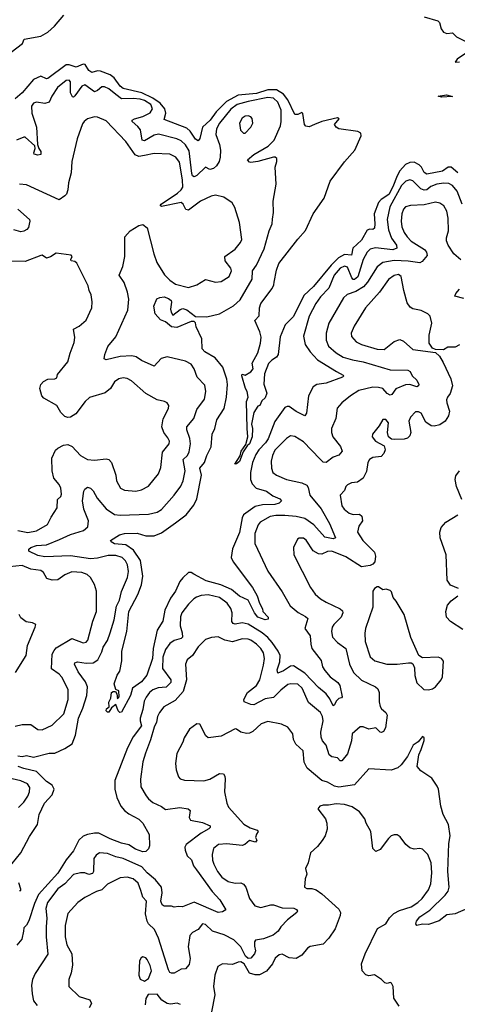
# Model space of a CAD drawing. Extents: x 1468344 to 1613994, y 525695 to 643861.
# Tile 262 of 427: x 1558347 to 1561429, y 596689 to 603623. Entities that reach past the tile are written whole.
import ezdxf

# ---------------------------------------------------------------- set-up
doc = ezdxf.new("R2010")
doc.units = 0

msp = doc.modelspace()

# ---------------------------------------------------------------- linework, layer by layer
at = {"layer": '0CON10XD'}
for points in [[(1558286, 603395), (1558366, 603455), (1558377.5, 603485), (1558495, 603506.7), (1558545.8, 603535), (1558592.7, 603577.3), (1558658.5, 603655)], [(1561195, 603644.2), (1561292.5, 603615), (1561303.9, 603603.9), (1561315, 603557.5), (1561331.2, 603535), (1561355, 603526.9), (1561395, 603530.8), (1561422.9, 603502.9), (1561485, 603471.5)], [(1561500.4, 603395), (1561427.5, 603345), (1561413.3, 603323.3), (1561445.5, 603325.5)], [(1561432.3, 602545), (1561385, 602583.4), (1561365, 602584.7), (1561325, 602556.8), (1561215, 602535.3), (1561196.5, 602546.5), (1561176.9, 602585), (1561160.6, 602600.6), (1561125, 602619), (1561095, 602617.3), (1561065, 602603.6), (1561025, 602559.4), (1561005.5, 602524.5), (1560976, 602445), (1560947.1, 602392.9), (1560892.7, 602357.3), (1560874.7, 602335), (1560843, 602255), (1560849.3, 602185), (1560845.9, 602154.1), (1560835, 602145.5), (1560812.7, 602147.3), (1560795, 602140), (1560755, 602069.6), (1560694.4, 602015), (1560685, 601965.5), (1560635, 601969), (1560593.3, 601946.7), (1560540.2, 601895), (1560415.9, 601745), (1560349.1, 601680.9), (1560275, 601532.2), (1560216, 601474), (1560180.5, 601389.5), (1560168, 601265), (1560155, 601246.2), (1560122.5, 601225), (1560099.3, 601200.7), (1560070.7, 601129.3), (1560067, 601057), (1560086.4, 600993.6), (1560075, 600960), (1560051.7, 600938.3), (1560037.5, 600905), (1560025, 600902.5), (1559995, 600856.7), (1559980, 600775), (1559985.6, 600745), (1559984.5, 600685), (1559965.5, 600635), (1559948.9, 600621.1), (1559921.1, 600578.9), (1559895, 600512), (1559875, 600494.2), (1559863.3, 600493.3), (1559899.1, 600550.9), (1559906, 600585), (1559938.5, 600631.5), (1559954.5, 600685), (1559948.2, 600745), (1559945.5, 600934.5), (1559956.2, 600965), (1559950, 601005), (1559937.5, 601025), (1559911.4, 601115), (1559915, 601126.2), (1559935, 601120), (1559975, 601142.1), (1559991.8, 601165), (1559983.1, 601205), (1560025, 601277.8), (1560043.2, 601345), (1560048, 601388), (1560039.2, 601425), (1560002.5, 601505), (1560032.5, 601537.5), (1560035.5, 601594.5), (1560045, 601623.3), (1560125, 601729.2), (1560136.7, 601755), (1560138.1, 601775), (1560155, 601860), (1560170.9, 601905), (1560305, 602077.8), (1560360.4, 602139.6), (1560413.7, 602256.3), (1560491.8, 602365), (1560533.5, 602485), (1560635, 602621.5), (1560707.7, 602705), (1560751.4, 602805), (1560750, 602825), (1560727.5, 602835), (1560595, 602854.4), (1560576.2, 602865), (1560564.2, 602885), (1560596.2, 602925), (1560585, 602930.8), (1560475, 602906.1), (1560423.9, 602885), (1560385, 602869), (1560362.2, 602872.2), (1560352.3, 602885), (1560341.5, 602961.5), (1560335, 602968.9), (1560305, 602956.3), (1560285, 602955.9), (1560235, 603057.6), (1560205, 603098.3), (1560155, 603130.2), (1560095, 603130.1), (1560015, 603103.8), (1559885, 603092.6), (1559803.2, 603046.8), (1559730.9, 602975), (1559687.5, 602915), (1559633.9, 602866.1), (1559615, 602786.7), (1559605, 602770.8), (1559585, 602781.5), (1559548, 602838), (1559525, 602860), (1559365, 602920.8), (1559375.7, 602965), (1559369.3, 602995), (1559335.2, 603035.2), (1559285, 603069.4), (1559206.9, 603106.9), (1559075, 603138.4), (1559054.8, 603155), (1559012.5, 603212.5), (1558985, 603235.2), (1558915, 603261.5), (1558895, 603262.5), (1558855, 603250.6), (1558835, 603265.4), (1558807.4, 603307.4), (1558795, 603309.5), (1558745, 603288.6), (1558695, 603305.5), (1558675, 603304.3), (1558545, 603209.5), (1558535, 603206.3), (1558495, 603226.4), (1558445, 603202.8), (1558365, 603108), (1558314.7, 603065.3)], [(1559454.2, 601454.2), (1559415, 601458.9), (1559373.3, 601495), (1559339.7, 601509.7), (1559300.7, 601550.7), (1559292.5, 601605), (1559313.5, 601656.5), (1559333.3, 601666.7), (1559365, 601671.3), (1559395, 601659.7), (1559413.5, 601645), (1559417.1, 601632.9), (1559410, 601585), (1559413, 601563), (1559425, 601542.5), (1559476.9, 601583.1), (1559495, 601588.5), (1559525, 601579.7), (1559585, 601533.3), (1559665, 601529.4), (1559755, 601550.9), (1559852.8, 601607.2), (1559899.4, 601650.6), (1559983.1, 601795), (1559986.7, 601855), (1560015.3, 601894.8), (1560069.6, 602010.4), (1560104.2, 602135), (1560125.6, 602184.4), (1560127.3, 602217.3), (1560133.8, 602265), (1560132.9, 602345), (1560154, 602465), (1560145.7, 602585), (1560158.1, 602625), (1560157.5, 602645), (1560146.7, 602655), (1560135, 602655.4), (1560023.3, 602625), (1559975, 602618), (1559965, 602620), (1559952, 602635), (1559995, 602672.7), (1560097, 602733), (1560138.9, 602775), (1560183.1, 602875), (1560189.2, 602905), (1560188.9, 602985), (1560165, 603043.1), (1560135, 603069.5), (1560095, 603075.9), (1559955, 603047.4), (1559878.2, 603025), (1559835, 602992.3), (1559755.1, 602894.9), (1559732.2, 602855), (1559728.2, 602815), (1559754.2, 602745), (1559760.5, 602705), (1559760, 602655), (1559751.8, 602625), (1559733.9, 602595), (1559713.1, 602575), (1559685, 602567.8), (1559655, 602584.4), (1559595.3, 602525), (1559575, 602515.5), (1559565, 602522.9), (1559559.6, 602539.6), (1559539.9, 602699.9), (1559515, 602742.5), (1559485, 602770.9), (1559454.8, 602784.8), (1559325, 602815.9), (1559295, 602809.4), (1559225, 602768.9), (1559210.4, 602775), (1559196.7, 602846.7), (1559180.1, 602870.1), (1559139.1, 602905), (1559138.1, 602915), (1559154.8, 602925.2), (1559215, 602942.1), (1559265, 602967.5), (1559282.2, 602995), (1559269.7, 603025), (1559225, 603052.8), (1559195, 603062.8), (1559145, 603067.9), (1559065, 603064.8), (1559025.1, 603095.1), (1558975, 603135.3), (1558945, 603149.6), (1558925, 603149.6), (1558895, 603123.8), (1558875, 603116.1), (1558805, 603165.3), (1558785, 603154.7), (1558735, 603086.9), (1558725, 603077.1), (1558718.6, 603078.6), (1558705, 603107.5), (1558704.5, 603185), (1558695, 603196.5), (1558675, 603194.5), (1558612.3, 603145), (1558573.9, 603085), (1558555, 603042.1), (1558525, 603032.3), (1558465, 603043.3), (1558444.3, 603035), (1558429.2, 603015), (1558433.1, 602965), (1558465.6, 602865), (1558472.9, 602745), (1558481.1, 602715), (1558495, 602693.8), (1558495, 602674.2), (1558475, 602667.8), (1558450, 602675), (1558445.8, 602685), (1558455.8, 602715), (1558454.4, 602735), (1558385, 602794.8), (1558375, 602796.6), (1558324.7, 602775)], [(1561317, 603077), (1561293.3, 603085), (1561353, 603093), (1561395, 603082.5), (1561317, 603077)], [(1558335, 598438.4), (1558365, 598435.2), (1558395, 598440.8), (1558445, 598430.6), (1558555, 598457.7), (1558595, 598458.9), (1558665, 598490), (1558716, 598524), (1558740.4, 598585), (1558760, 598705), (1558792.6, 598775), (1558819.3, 598865), (1558825.3, 598925), (1558811, 598961), (1558759.9, 599029.9), (1558734, 599085), (1558734.5, 599095), (1558755, 599100.6), (1558815, 599091.1), (1558865, 599094.6), (1558896.5, 599115), (1558925, 599172.5), (1558935.4, 599205), (1558965, 599251.4), (1558985.3, 599305), (1559013.5, 599396.5), (1559028.1, 599491.9), (1559049.3, 599535), (1559064.1, 599595.9), (1559106.1, 599695), (1559114, 599736), (1559106.7, 599785), (1559091.5, 599811.5), (1559068.5, 599835), (1559025, 599849.2), (1558969.4, 599850.6), (1558895, 599832), (1558845, 599827.3), (1558705, 599848.1), (1558525, 599840.4), (1558475, 599848.9), (1558411.3, 599881.3), (1558412.2, 599895), (1558425.6, 599905), (1558465, 599920.5), (1558535.7, 599924.3), (1558627.5, 599962.5), (1558705, 599997.5), (1558797.1, 600025), (1558827.4, 600052.6), (1558830.9, 600095), (1558798.4, 600175), (1558788.7, 600235), (1558797.9, 600302.1), (1558805, 600316.7), (1558825, 600331.2), (1558845, 600324.2), (1558864.4, 600305), (1558892.8, 600252.8), (1558955, 600179.2), (1559015, 600139.6), (1559054.6, 600134.6), (1559255, 600140.3), (1559314.1, 600155.9), (1559346.8, 600173.2), (1559435.9, 600274.1), (1559481.5, 600338.5), (1559498.7, 600375), (1559511.8, 600445), (1559498.8, 600525), (1559529.1, 600555), (1559539.8, 600580.2), (1559549.6, 600635), (1559545.5, 600674.5), (1559523.8, 600735), (1559524.5, 600755), (1559572.5, 600815), (1559595, 600878.6), (1559648.3, 600951.7), (1559659.1, 601005), (1559649.8, 601049.8), (1559596.2, 601105), (1559575, 601164.2), (1559555, 601196.5), (1559515, 601217.9), (1559385, 601247.8), (1559343.9, 601236.1), (1559295, 601182.9), (1559205, 601223.5), (1559168, 601248), (1559136.1, 601256.1), (1559055, 601251), (1558955, 601228.5), (1558941.4, 601235), (1558945.5, 601265), (1558968.6, 601321.4), (1559025, 601388.6), (1559108.1, 601578.1), (1559115.4, 601654.6), (1559107.1, 601705), (1559081.7, 601771.7), (1559047.3, 601825), (1559072.9, 601885), (1559087.7, 601955), (1559087.8, 602095), (1559126.2, 602135), (1559185, 602173.6), (1559215, 602181.3), (1559245, 602156.5), (1559290.8, 601975), (1559312.5, 601912.5), (1559365.7, 601825.7), (1559405, 601787.9), (1559445, 601760.9), (1559535, 601737.3), (1559595, 601755.6), (1559655, 601792.5), (1559725, 601775.6), (1559765, 601780), (1559822, 601815), (1559838.1, 601855), (1559835, 601873.3), (1559794, 601924), (1559792.5, 601955), (1559863.8, 602006.2), (1559903.1, 602055), (1559911.1, 602075), (1559895.3, 602195), (1559861.1, 602301.1), (1559843.5, 602333.5), (1559785, 602372.2), (1559725, 602387.3), (1559695, 602380), (1559621.2, 602345), (1559535, 602281.5), (1559516.2, 602286.2), (1559497.8, 602325), (1559484.7, 602334.7), (1559345, 602306.7), (1559336.7, 602315), (1559344.2, 602325), (1559458, 602402), (1559484.3, 602425), (1559495.5, 602444.5), (1559493.9, 602495), (1559471.5, 602618.5), (1559446.5, 602655), (1559405, 602675.4), (1559295, 602680.4), (1559225, 602667.6), (1559185, 602658.8), (1559160.4, 602670.4), (1559094.3, 602765), (1558955, 602911.2), (1558895, 602937.5), (1558875, 602938), (1558825, 602923.8), (1558800, 602905), (1558790.3, 602889.7), (1558750.8, 602785), (1558714.2, 602625), (1558710, 602545), (1558691.5, 602475), (1558687.1, 602425), (1558676.2, 602395), (1558665, 602381.9), (1558625, 602353.8), (1558395, 602460.8), (1558345, 602465.8)], [(1559935, 602823.8), (1559975, 602866.2), (1559989.2, 602895), (1559985, 602927.5), (1559975, 602940), (1559955.9, 602945.9), (1559935, 602942.5), (1559915, 602930), (1559895.8, 602895), (1559902, 602845), (1559922.5, 602825), (1559935, 602823.8)], [(1561463.8, 602323.8), (1561427.6, 602415), (1561395, 602454.6), (1561369.1, 602469.1), (1561335, 602472.7), (1561285, 602464.7), (1561242.1, 602447.9), (1561214.2, 602425.8), (1561195, 602421.8), (1561171.3, 602431.3), (1561115, 602487.2), (1561094.7, 602495.3), (1561066.9, 602485), (1561035, 602456.4), (1560953.5, 602305), (1560934.3, 602215), (1560943.8, 602143.8), (1560966.7, 602085), (1561000, 602035), (1561003.3, 602015), (1560975, 602002.8), (1560853, 602017), (1560815, 602007.9), (1560793.9, 601985), (1560766.3, 601933.7), (1560728.2, 601811.8), (1560705, 601793), (1560695, 601792.9), (1560685.8, 601805), (1560655, 601880), (1560635, 601886.9), (1560605, 601872.1), (1560562.6, 601825), (1560525, 601732.3), (1560465, 601671.5), (1560432.2, 601625), (1560386.7, 601535), (1560345.4, 601395), (1560358.4, 601335), (1560393.3, 601283.3), (1560445, 601228.2), (1560579.2, 601145), (1560625, 601118.8), (1560628.8, 601115), (1560620, 601105), (1560505, 601064.5), (1560440, 601055), (1560415, 601037.5), (1560381.8, 600975), (1560367.7, 600852.3), (1560355, 600833.8), (1560295, 600863.5), (1560245, 600898.8), (1560230.4, 600899.6), (1560215, 600891.4), (1560145, 600793.6), (1560098.1, 600671.9), (1560077.9, 600642.1), (1560031, 600595), (1560009.5, 600560.5), (1559985.9, 600504.1), (1559973.2, 600433.2), (1559973.2, 600385), (1559983.9, 600355), (1560013.1, 600325), (1560085, 600303.2), (1560130.5, 600270.5), (1560178.8, 600248.8), (1560190, 600235), (1560175, 600217.5), (1560145, 600208.6), (1560056.7, 600206.7), (1560005, 600195.9), (1559923.5, 600135), (1559914.3, 600115), (1559895, 600010.8), (1559845.6, 599895.6), (1559836.8, 599836.8), (1559850, 599805), (1559986.5, 599625), (1560020, 599565), (1560035, 599513.8), (1560056.5, 599475), (1560058.6, 599455), (1560096.9, 599415), (1560097.8, 599402.2), (1560075, 599395.6), (1560024.4, 599415), (1560000, 599445), (1559955, 599534.3), (1559895, 599564), (1559839.3, 599609.3), (1559763.9, 599643.9), (1559661.2, 599671.2), (1559572.5, 599717.5), (1559555, 599730.4), (1559535, 599730), (1559495, 599693.3), (1559474.3, 599665.7), (1559445, 599598.1), (1559409.9, 599550.1), (1559370.3, 599465), (1559355, 599388), (1559316.1, 599323.9), (1559285.9, 599195), (1559282.7, 599125), (1559242.8, 599007.2), (1559205, 598960), (1559142.5, 598915), (1559127.5, 598865), (1559065, 598747.5), (1559053, 598743), (1559040, 598755), (1559025, 598800), (1558992.7, 598777.3), (1558975, 598745.5), (1558965, 598745.6), (1558956.5, 598755), (1558959.4, 598770.6), (1558976.2, 598785), (1558973.9, 598816.1), (1558990, 598845), (1558994.7, 598885.3), (1559005, 598892.7), (1559021.7, 598891.7), (1559030.6, 598875), (1559035, 598840), (1559046.4, 598853.6), (1559046.1, 598896.1), (1559025, 598906.2), (1559013.4, 598945), (1559033.3, 599006.7), (1559051.3, 599035), (1559067, 599107), (1559066.1, 599176.1), (1559101.4, 599315), (1559116.5, 599455), (1559177.9, 599575), (1559205, 599642.9), (1559213.5, 599705), (1559198.5, 599815), (1559148, 599888), (1559095.2, 599925.2), (1559015, 599932.9), (1558991.2, 599945), (1558986.2, 599955), (1559050, 599995), (1559085, 600004.7), (1559175, 600008.1), (1559235, 599989.2), (1559295, 599989.1), (1559345, 600010.3), (1559445, 600079.3), (1559520, 600135), (1559574.1, 600205), (1559595, 600249.2), (1559627.4, 600415), (1559616.1, 600465), (1559649.7, 600505), (1559665.4, 600555), (1559695.4, 600615), (1559702.5, 600705), (1559721.8, 600745), (1559735.6, 600805), (1559786.1, 600885), (1559803.9, 600965), (1559810.3, 601055), (1559805, 601092), (1559777.5, 601175), (1559722.8, 601242.8), (1559650, 601285), (1559633.1, 601305), (1559630.8, 601375), (1559590.5, 601460.5), (1559585, 601487.5), (1559575, 601497.5), (1559555, 601498), (1559454.2, 601454.2)], [(1558335, 602288.8), (1558415, 602216.7), (1558418.8, 602205), (1558413.6, 602183.6), (1558409.5, 602160.5), (1558396.7, 602145), (1558376.6, 602133.4), (1558355, 602130), (1558305, 602142.1)], [(1561455, 601932.5), (1561404.1, 601974.1), (1561365.3, 602035.3), (1561353.9, 602065), (1561353.5, 602086.5), (1561366.7, 602135), (1561364.5, 602225), (1561355.5, 602275), (1561335, 602311.4), (1561305, 602332.1), (1561275, 602338), (1561195, 602318.6), (1561100, 602315), (1561063.9, 602306.1), (1561050.3, 602289.7), (1561039.1, 602255), (1561034.7, 602205), (1561038.8, 602165), (1561054.8, 602124.8), (1561075, 602093.1), (1561103.8, 602063.9), (1561198.5, 602005), (1561213.1, 601985), (1561217, 601963), (1561180.6, 601919.4), (1561165, 601910), (1561083.1, 601923.1), (1560985, 601927.7), (1560905, 601914), (1560865, 601882.5), (1560795.9, 601774.1), (1560768.2, 601741.8), (1560715, 601709.2), (1560653.1, 601686.9), (1560628.6, 601665), (1560523.8, 601485), (1560504.6, 601415), (1560505.5, 601365), (1560522.5, 601325), (1560576.2, 601276.2), (1560625, 601247.6), (1560692, 601228)], [(1558335, 600025.4), (1558405, 600012.7), (1558465, 600023.5), (1558541.7, 600068.3), (1558569.7, 600120.3), (1558610, 600185), (1558612.5, 600245), (1558637.5, 600265), (1558642.3, 600282.3), (1558636.7, 600325), (1558625, 600349.2), (1558588.2, 600395), (1558576, 600446), (1558574.2, 600535.8), (1558599.5, 600590.5), (1558614.6, 600605.4), (1558655, 600625.6), (1558685, 600631.4), (1558717.4, 600617.4), (1558775, 600554.3), (1558825, 600525.6), (1558875, 600520), (1558955, 600529.5), (1558975.4, 600525.4), (1558994.4, 600505), (1559024.4, 600415), (1559029.2, 600375), (1559056.2, 600325), (1559085, 600310), (1559165, 600302.5), (1559205, 600312.5), (1559255, 600337.5), (1559323.5, 600425), (1559340.9, 600469.1), (1559353.2, 600576.8), (1559400.5, 600635), (1559401.5, 600655), (1559389.3, 600679.3), (1559362.7, 600715), (1559347.7, 600755), (1559357.7, 600812.3), (1559394.2, 600885), (1559396.2, 600905), (1559386, 600925), (1559367.5, 600935), (1559315, 600947.1), (1559235, 600990), (1559135, 601078.9), (1559105, 601096.7), (1559075, 601101.1), (1559045, 601094.4), (1559015, 601072.5), (1558985.5, 601025), (1558950, 600995), (1558838.7, 600961.3), (1558808.8, 600935), (1558742.6, 600847.4), (1558705, 600824.3), (1558685, 600822.5), (1558665, 600829.2), (1558637.8, 600857.8), (1558607.5, 600905), (1558516.6, 600956.6), (1558503.5, 600975), (1558488.9, 601025), (1558495, 601053.8), (1558515, 601074.2), (1558545, 601092), (1558595, 601094.3), (1558609.3, 601100.7), (1558612.5, 601125), (1558686.2, 601213.8), (1558703.3, 601275), (1558730.7, 601349.3), (1558734.2, 601385), (1558727, 601443), (1558766.2, 601465), (1558815, 601506.7), (1558855.8, 601594.2), (1558856.7, 601635), (1558850, 601685), (1558836.2, 601715), (1558829.5, 601749.5), (1558748.8, 601908.8), (1558735, 601920), (1558710, 601925), (1558706.7, 601935), (1558716.7, 601955), (1558710, 601965), (1558605, 601978.8), (1558565, 601952.9), (1558535, 601944.4), (1558505, 601964.2), (1558495, 601963.1), (1558385, 601921.1), (1558285, 601921.9)], [(1561445, 601332.5), (1561413, 601317), (1561363, 601317), (1561331.7, 601298.3), (1561275, 601300), (1561255, 601310), (1561231.2, 601345), (1561231.4, 601401.4), (1561248.8, 601485), (1561238.1, 601535), (1561221.1, 601551.1), (1561175, 601574.4), (1561115, 601587.1), (1561097.4, 601597.4), (1561075, 601630), (1561051.8, 601715), (1561034.5, 601815), (1561015, 601828.8), (1560985, 601822.7), (1560945, 601793.5), (1560882.1, 601705), (1560782.9, 601595), (1560703.5, 601465), (1560681.9, 601415), (1560685, 601391.2), (1560717.5, 601355), (1560754, 601335), (1560865, 601302.3), (1560915, 601300), (1560985, 601356.9), (1561025, 601371.5), (1561049.8, 601359.8), (1561115, 601301.4), (1561275, 601280), (1561303.3, 601253.3), (1561330, 601210), (1561382.5, 601095), (1561394.3, 601044.3), (1561379.6, 600990.4), (1561359.4, 600965), (1561353.6, 600945), (1561354.6, 600924.6), (1561374.5, 600865), (1561366.6, 600833.4), (1561344.4, 600795), (1561305, 600770), (1561265, 600760), (1561245, 600761.9), (1561207.8, 600787.8), (1561175, 600851.4), (1561155, 600861.9), (1561135, 600860.6), (1561100, 600825), (1561088.6, 600795), (1561102.5, 600715), (1561095, 600692.5), (1561077.5, 600675), (1561055, 600668.8), (1560985, 600665.8), (1560965, 600669.2), (1560945.6, 600685.6), (1560937.8, 600715), (1560943.8, 600785), (1560925, 600806.7), (1560905, 600806.7), (1560878.2, 600761.8), (1560830.8, 600705), (1560828.6, 600685), (1560852.5, 600655), (1560913.1, 600623.1), (1560920.8, 600595), (1560912.7, 600567.3), (1560893, 600547), (1560835, 600539.5), (1560810, 600525), (1560798.1, 600505), (1560788.8, 600441.2), (1560765.4, 600394.6), (1560725, 600365.6), (1560685, 600361.9), (1560655, 600346.9), (1560644.4, 600335), (1560635, 600308)], [(1561475, 601659.2), (1561411.5, 601675), (1561417.7, 601695), (1561445, 601724.6)], [(1560692, 601228), (1560765, 601214.7), (1560955, 601157.5), (1561080, 601155), (1561098, 601145), (1561112, 601115), (1561143.3, 601085), (1561158, 601055), (1561156.2, 601045), (1561143.3, 601036.7), (1561095, 601054.5), (1561065, 601051.5), (1560996.9, 601023.1), (1560966.8, 600983.2), (1560955, 600979.4), (1560935, 600991.5), (1560905, 601025.4), (1560873.7, 601033.7), (1560834.7, 601034.7), (1560735, 601012.6), (1560677.3, 600975), (1560616.9, 600925), (1560583.6, 600886.4), (1560574.2, 600815), (1560542.9, 600745), (1560541.9, 600715), (1560551.9, 600685), (1560606.7, 600616.7), (1560617.5, 600585), (1560593.6, 600556.4), (1560555, 600541.1), (1560505, 600504.4), (1560485, 600507.8), (1560460.5, 600530.5), (1560345, 600650.9), (1560285, 600688.8), (1560255, 600692.2), (1560226.9, 600673.1), (1560145, 600591.4), (1560127.3, 600555), (1560117.8, 600515), (1560119.4, 600465), (1560129.4, 600435), (1560154.7, 600414.7), (1560225, 600386), (1560335, 600361.4), (1560369.2, 600345), (1560378.9, 600328.9), (1560391.5, 600275), (1560469.4, 600179.4), (1560529.1, 600075), (1560571.4, 599975), (1560555, 599967.3), (1560495, 599977.7), (1560418.6, 600065), (1560355, 600111), (1560295, 600124.3), (1560215, 600131.1), (1560151.6, 600131.6), (1560111.2, 600125), (1560040, 600085), (1560025.4, 600065), (1560002.7, 600005), (1560003.9, 599933.9), (1560095, 599740), (1560195.6, 599595), (1560251.9, 599495), (1560308.1, 599448.1), (1560360.2, 599420.2), (1560375.5, 599405.5), (1560354.4, 599335), (1560393.1, 599285), (1560396.7, 599225), (1560404.5, 599195), (1560470.2, 599110.2), (1560480, 599065), (1560495, 599040.4), (1560532.7, 598995), (1560588.1, 598955), (1560601.1, 598935), (1560618.8, 598855), (1560613.6, 598846.4), (1560595, 598842.5), (1560575.4, 598824.6), (1560565, 598797.5), (1560555, 598791.2), (1560531.5, 598841.5), (1560505.6, 598875.6), (1560451.2, 598921.2), (1560355, 599020.8), (1560275, 599072.1), (1560255, 599071.2), (1560205, 599036.6), (1560165, 599020.8), (1560161.1, 599045), (1560180.1, 599099.9), (1560180.4, 599145), (1560167.4, 599175), (1560125.9, 599235.9), (1560095, 599271.6), (1560054.7, 599305), (1559955, 599366.2), (1559915, 599375.9), (1559865, 599366.4), (1559850.4, 599370.4), (1559841.8, 599385), (1559844, 599445), (1559835, 599477.1), (1559808.2, 599515), (1559755, 599552.8), (1559675, 599572.1), (1559625, 599568.9), (1559593.1, 599556.9), (1559572.9, 599545), (1559535, 599506.7), (1559487.9, 599445), (1559478.5, 599418.5), (1559477.6, 599355), (1559491.8, 599305), (1559493.5, 599275), (1559484.7, 599265.3), (1559435, 599250), (1559405, 599230), (1559375, 599188.9), (1559355, 599133.3), (1559353.2, 599053.2), (1559410.4, 598975), (1559411.2, 598955), (1559378.1, 598921.9), (1559323.1, 598916.9), (1559285, 598904.1), (1559261.3, 598885), (1559237.4, 598852.6), (1559224.3, 598825), (1559214.7, 598764.7), (1559195.3, 598705), (1559194.7, 598685), (1559205, 598650.8), (1559146.6, 598573.4), (1559106.1, 598495), (1559016.2, 598265), (1559016.7, 598205), (1559031.1, 598145), (1559059.6, 598085), (1559085, 598053.8), (1559115, 598030), (1559185, 597992.5), (1559214.4, 597965), (1559260, 597885), (1559262.1, 597805), (1559255, 597783.1), (1559235, 597764.3), (1559215, 597761.9), (1559162.8, 597782.8), (1559115, 597811.1), (1559065, 597823.1), (1558985, 597854.1), (1558905, 597893.5), (1558875, 597894.7), (1558825, 597885.4), (1558795, 597872.3), (1558763.9, 597845), (1558725, 597769.2), (1558673.9, 597706.1), (1558615, 597611.8), (1558478.7, 597461.3), (1558450.6, 597399.4), (1558411.9, 597278.1), (1558394, 597246), (1558375, 597228.8), (1558373.5, 597203.5), (1558361.3, 597148.7), (1558327.9, 597105)], [(1561461.5, 600245), (1561423.2, 600335), (1561413.9, 600385), (1561418.8, 600411.2), (1561444.8, 600445.2)], [(1560635, 600308), (1560603.1, 600275), (1560615, 600200), (1560633.1, 600175), (1560667.5, 600147.5), (1560695, 600139.4), (1560740.7, 600140.7), (1560757.4, 600127.4), (1560760.8, 600095), (1560734.8, 600055.2), (1560727.1, 600015), (1560763.5, 599955), (1560845, 599873.1), (1560854, 599845), (1560847.5, 599805), (1560835, 599788.9), (1560815, 599778.8), (1560755, 599770), (1560645, 599840.2), (1560545, 599879.3), (1560515, 599877.3), (1560475, 599858.8), (1560450.5, 599860.5), (1560413.3, 599883.3), (1560365, 599958), (1560345, 599972), (1560315, 599971.2), (1560303.8, 599965), (1560274.3, 599905.7), (1560277.5, 599855), (1560395.5, 599625), (1560428.1, 599578.1), (1560465.3, 599545.3), (1560505, 599520.4), (1560604, 599475), (1560619.3, 599459.3), (1560622.9, 599445), (1560611.1, 599415), (1560558.9, 599365), (1560548.2, 599345), (1560542.1, 599315), (1560551.2, 599275), (1560585, 599236.7), (1560643.3, 599195), (1560670.9, 599085), (1560698.9, 599025), (1560755, 598972.2), (1560854, 598925), (1560869.8, 598909.8), (1560879.2, 598885), (1560878.8, 598818.8), (1560885, 598787.5), (1560895, 598768.8), (1560924.5, 598744.5), (1560935.5, 598725.5), (1560923.3, 598635), (1560909.3, 598610.7), (1560895, 598603.8), (1560886.5, 598606.5), (1560855, 598637.2), (1560805, 598626.4), (1560765, 598643.6), (1560745, 598643.5), (1560688.7, 598595), (1560684.7, 598545), (1560675.2, 598514.8), (1560656.8, 598453.2), (1560615, 598404.3), (1560605, 598404), (1560585, 598426), (1560545, 598431.4), (1560525.8, 598445), (1560504.3, 598515), (1560479.2, 598545), (1560471.1, 598571.1), (1560467.9, 598605), (1560484.5, 598685), (1560479.1, 598715), (1560464.4, 598745), (1560380, 598815), (1560335.4, 598915), (1560305, 598943.8), (1560256.8, 598946.8), (1560235, 598940.3), (1560185, 598901.8), (1560135, 598850.6), (1560075, 598840.2), (1559995, 598799.2), (1559975, 598800), (1559928.6, 598818.6), (1559925.7, 598835), (1559951.2, 598885), (1560015, 598933.2), (1560038.1, 598975), (1560065, 599076.7), (1560071.2, 599125), (1560064.5, 599165), (1560044.2, 599194.2), (1560015, 599224.5), (1559975, 599252.9), (1559955, 599260), (1559915, 599262.5), (1559845, 599241.1), (1559792.4, 599252.4), (1559745, 599277.1), (1559696.8, 599273.2), (1559655, 599258.8), (1559605, 599206), (1559565, 599146), (1559525.8, 599115), (1559515.7, 599085), (1559521.3, 598975), (1559499, 598891), (1559441.8, 598828.2), (1559362.5, 598785), (1559332.5, 598745), (1559316.5, 598715), (1559311.5, 598675), (1559295, 598642), (1559268.8, 598551.2), (1559232.2, 598457.8), (1559215, 598397.5), (1559197.5, 598275), (1559201.2, 598221.2), (1559237.8, 598157.8), (1559254.2, 598135), (1559285, 598109.4), (1559345, 598082.5), (1559375, 598060.9), (1559475, 598076), (1559533.3, 598065), (1559546.7, 598055), (1559539.5, 598005), (1559550.8, 597985), (1559635, 597970.5), (1559688.8, 597945), (1559688.8, 597935), (1559680, 597925), (1559625, 597894.7), (1559519.4, 597815), (1559510.9, 597795), (1559511.8, 597775), (1559526.7, 597735), (1559556.6, 597706.6), (1559572.2, 597665), (1559591.3, 597635), (1559702.5, 597482.5), (1559756.7, 597425), (1559798.8, 597355), (1559775, 597341.2), (1559743.8, 597336.2), (1559575, 597408.1), (1559494, 597376), (1559465, 597378.8), (1559435, 597372.5), (1559415, 597380), (1559365, 597380.8), (1559350.2, 597390.2), (1559341.2, 597415), (1559349.7, 597475), (1559344.7, 597515), (1559303.4, 597565), (1559245, 597614.6), (1559206.7, 597656.7), (1559075, 597714.8), (1559025, 597726.7), (1558965, 597752.3), (1558910, 597755), (1558885, 597738.6), (1558869.6, 597715), (1558866.6, 597625), (1558859.7, 597610.2), (1558835, 597603.4), (1558805, 597614.7), (1558774.2, 597615.8), (1558726.2, 597603.8), (1558665, 597537.2), (1558615, 597503.4), (1558542.9, 597405), (1558531, 597365), (1558538.6, 597295), (1558532.3, 597235), (1558533.9, 597163.9), (1558545, 597042.9), (1558455, 596906.7), (1558438.3, 596865), (1558431, 596825), (1558433.9, 596763.9), (1558445, 596712.5), (1558470.5, 596680.5)], [(1561438.3, 599618.3), (1561381.2, 599641.2), (1561358.6, 599675), (1561351.1, 599855), (1561308.5, 599975), (1561306.5, 600015), (1561315, 600046.2), (1561347.1, 600085), (1561433.1, 600135)], [(1558315, 598648.5), (1558365, 598659.6), (1558425, 598660), (1558474.6, 598624.6), (1558505, 598621.1), (1558575, 598654.5), (1558657.5, 598735), (1558688.4, 598835), (1558687.9, 598905), (1558644, 598994), (1558624.2, 599015), (1558571.3, 599051.3), (1558575.9, 599154.1), (1558588.8, 599181.2), (1558605, 599198.5), (1558714.7, 599265.3), (1558795, 599234.6), (1558815, 599239.4), (1558826.7, 599253.3), (1558862.5, 599387.5), (1558887.8, 599455), (1558888.7, 599598.7), (1558875, 599646.2), (1558845.4, 599695.4), (1558822, 599715), (1558785, 599730.8), (1558715, 599734.6), (1558665, 599713.4), (1558615, 599678), (1558575, 599675.9), (1558537.9, 599687.9), (1558515, 599730), (1558496, 599745), (1558425, 599753.8), (1558365, 599780.4), (1558275, 599770.6)], [(1561225, 598903.3), (1561255, 598911.2), (1561275, 598923.8), (1561316, 598975), (1561324, 598995), (1561332.5, 599105), (1561317.5, 599125), (1561295, 599133.3), (1561185, 599128.8), (1561158.8, 599145), (1561101.5, 599271.5), (1561053.9, 599433.9), (1560998.8, 599528.8), (1560976.2, 599555), (1560966, 599595), (1560955, 599604), (1560927.5, 599612.5), (1560905, 599607.5), (1560875, 599630), (1560865, 599630), (1560845, 599618), (1560835, 599597.5), (1560834.4, 599485.6), (1560781.9, 599335), (1560776.6, 599303.4), (1560780.9, 599245), (1560814.4, 599135), (1560848.8, 599108.8), (1560933.7, 599083.7), (1561005.6, 599084.4), (1561085, 599093.8), (1561105, 599093.3), (1561116.1, 599086.1), (1561128.3, 599058.3), (1561130, 599005), (1561145, 598953.3), (1561192.5, 598905), (1561225, 598903.3)], [(1561468.1, 599328.1), (1561381.2, 599385), (1561353.8, 599415), (1561348, 599455), (1561360.3, 599499.7), (1561385, 599530), (1561432, 599565)], [(1558317.5, 599025), (1558391.5, 599145), (1558400.9, 599215), (1558456.7, 599345), (1558460, 599365), (1558436.1, 599376.1), (1558392.7, 599382.7), (1558355, 599410), (1558344, 599435)], [(1561504.6, 597365.4), (1561414.5, 597325.5), (1561355, 597318.6), (1561302.2, 597277.8), (1561225, 597251.4), (1561185, 597254), (1561145, 597244), (1561136.7, 597255), (1561142.5, 597275), (1561164.5, 597305), (1561235, 597352.9), (1561343.4, 597456.6), (1561364.4, 597485.6), (1561372.8, 597515), (1561361.2, 597625), (1561368.5, 597821.5), (1561378.2, 597875), (1561366.2, 597956.2), (1561328.5, 598025), (1561312.9, 598085), (1561295.5, 598205), (1561286.7, 598225), (1561250.7, 598280.7), (1561172.7, 598332.7), (1561146.2, 598365), (1561157.1, 598445), (1561173.6, 598483.6), (1561196, 598546), (1561196.4, 598566.4), (1561185, 598576.2), (1561152.9, 598537.1), (1561118.8, 598515), (1561078, 598435), (1561032.5, 598375), (1561010, 598355), (1560962.3, 598337.7), (1560805, 598347.5), (1560704.1, 598235.9), (1560595, 598218.1), (1560565, 598225.3), (1560515, 598252.7), (1560475, 598265.2), (1560371.5, 598351.5), (1560351.6, 598395), (1560342.5, 598475), (1560291.2, 598521.2), (1560276, 598555), (1560270, 598595), (1560235, 598642), (1560191.7, 598661.7), (1560095, 598681.8), (1560048, 598665), (1559988.7, 598611.3), (1559965, 598598.6), (1559945, 598595.7), (1559905, 598605.8), (1559875, 598627.5), (1559865, 598628.6), (1559765, 598577.5), (1559675, 598566), (1559658.8, 598578.8), (1559615, 598662.5), (1559595, 598663.8), (1559543, 598627), (1559505, 598566.7), (1559495.4, 598534.6), (1559454.3, 598455), (1559444.4, 598385), (1559449.7, 598339.7), (1559465, 598290), (1559477.3, 598277.3), (1559508.3, 598268.3), (1559645, 598262.5), (1559685, 598274.5), (1559755, 598314.5), (1559781.5, 598311.5), (1559791.5, 598295), (1559793.8, 598275), (1559789.1, 598185), (1559805.3, 598105.3), (1559817.4, 598077.4), (1559925, 597956.9), (1559970.9, 597930.9), (1560020, 597915), (1560026.7, 597905), (1560015, 597887.5), (1560007.5, 597865), (1560017.5, 597845), (1560008.8, 597831.2), (1559965, 597842), (1559933.6, 597815), (1559915, 597808.3), (1559805, 597818.3), (1559746.6, 597813.4), (1559713, 597787), (1559702.1, 597745), (1559705.4, 597705), (1559715.3, 597675.3), (1559740.4, 597625), (1559770, 597585), (1559814.2, 597554.2), (1559865, 597543.3), (1559905, 597544.4), (1559924, 597535), (1559938.6, 597515), (1559965.7, 597435), (1560002.8, 597382.8), (1560045, 597370.8), (1560115, 597389.2), (1560135, 597389.2), (1560195, 597369.7), (1560276.7, 597366.7), (1560296.6, 597356.6), (1560304.4, 597345), (1560300, 597335), (1560233.1, 597285), (1560186.9, 597235), (1560167.8, 597205), (1560133, 597177), (1560065, 597150.7), (1560008.7, 597141.3), (1560001.8, 597128.2), (1560001.2, 597098.8), (1560007.5, 597065), (1560000.8, 597045), (1559976, 597014), (1559955, 597012.3), (1559937.7, 597027.7), (1559905, 597093.2), (1559855, 597143.1), (1559787.3, 597177.3), (1559705.2, 597205.2), (1559655, 597250), (1559635, 597255.7), (1559603.1, 597216.9), (1559562.9, 597195), (1559545, 597173.8), (1559533.2, 597095), (1559548.5, 597011.5), (1559541.1, 596968.9), (1559515, 596940), (1559485, 596936.2), (1559435, 596907.7), (1559415, 596907.3), (1559404.1, 596914.1), (1559395, 596932), (1559325.6, 597155.6), (1559295.3, 597215), (1559254.8, 597254.8), (1559244, 597274), (1559234, 597326), (1559239.1, 597415), (1559213.8, 597443.8), (1559200.9, 597490.9), (1559182.4, 597542.4), (1559145, 597571.9), (1559105, 597584.4), (1559055, 597579.2), (1558965, 597535.6), (1558925.4, 597494.6), (1558887.4, 597482.6), (1558805, 597441.1), (1558755.8, 597405), (1558685, 597327.5), (1558667.1, 597245), (1558666.7, 597165), (1558678.1, 597108.1), (1558714.1, 597045), (1558719.7, 596965), (1558710.2, 596909.8), (1558692.9, 596865), (1558692, 596815), (1558764.7, 596744.7), (1558840.3, 596720.3), (1558852.5, 596695), (1558837.1, 596665)], [(1558234, 597605), (1558355, 597755.8), (1558415, 597871.9), (1558473.5, 597955), (1558484.2, 598025), (1558520.6, 598105), (1558576.1, 598163.9), (1558588.7, 598205), (1558575, 598232.1), (1558535, 598258.8), (1558465, 598329), (1558375, 598349.6), (1558336.2, 598365)], [(1558338.9, 598075), (1558376.6, 598113.4), (1558405, 598156), (1558416.5, 598185), (1558419.4, 598215), (1558402.2, 598242.2), (1558355, 598263.8), (1558295, 598276.7)], [(1561018.8, 596675), (1560983, 596733), (1560978, 596815), (1560965, 596837.5), (1560955, 596843.3), (1560935, 596836.7), (1560919.3, 596839.3), (1560895, 596863.3), (1560845.8, 596895.8), (1560805, 596890.6), (1560785, 596897.1), (1560760, 596925), (1560754.3, 596975), (1560779.4, 597045), (1560867.5, 597222.5), (1560926.7, 597255), (1560951.5, 597298.5), (1560981.7, 597328.3), (1561021.3, 597348.7), (1561103.9, 597376.1), (1561150, 597405), (1561182, 597435), (1561225.9, 597495), (1561242.4, 597537.6), (1561248.5, 597615), (1561244.5, 597684.5), (1561220.8, 597745), (1561185, 597780.8), (1561165, 597786), (1561125, 597782), (1561095, 597790), (1561066.7, 597815), (1561027.7, 597867.7), (1561005, 597882.5), (1560985, 597883.3), (1560962.5, 597875), (1560945, 597857.5), (1560885, 597778.8), (1560855, 597766.2), (1560835, 597787.5), (1560820, 597905), (1560788, 597965), (1560778.8, 597995), (1560741.2, 598045), (1560689.1, 598079.1), (1560635.6, 598095.6), (1560575, 598100.8), (1560521.7, 598091.7), (1560485, 598092.5), (1560460, 598085), (1560447.5, 598065), (1560500, 597995), (1560510, 597965), (1560513, 597923), (1560498, 597875), (1560477.9, 597842.1), (1560445, 597800), (1560394, 597755), (1560378, 597685), (1560360, 597645), (1560370, 597605), (1560357, 597573), (1560353.3, 597515), (1560370, 597505), (1560405, 597503.8), (1560435, 597494.2), (1560475, 597467.5), (1560545, 597403.8), (1560595, 597358.8), (1560606.1, 597336.1), (1560604.6, 597315), (1560568.6, 597221.4), (1560525.3, 597154.7), (1560485, 597112.9), (1560393.2, 597096.8), (1560374, 597085), (1560335, 597034.2), (1560295, 597011.4), (1560245, 597016.9), (1560195, 597043.3), (1560175, 597037.5), (1560145.6, 597015), (1560127.5, 596975), (1560085, 596922), (1560035, 596896.4), (1560005, 596896.1), (1559965, 596908.2), (1559928.6, 596975), (1559905, 596988.2), (1559885, 596986.2), (1559845, 596969.1), (1559776, 596974), (1559742.5, 596955), (1559720.6, 596895), (1559712.5, 596815), (1559721.1, 596755), (1559698, 596635)], [(1558345, 597491.2), (1558355, 597490), (1558355, 597500), (1558340, 597545)], [(1559225, 596852.5), (1559255, 596870), (1559275.8, 596925), (1559265, 596963.3), (1559244, 597005), (1559235, 597016), (1559215, 597022.5), (1559202.7, 597017.3), (1559191.5, 596995), (1559186, 596895), (1559195, 596866.7), (1559225, 596852.5)], [(1559478.9, 596688.9), (1559455, 596698.1), (1559408.7, 596691.3), (1559385, 596694.3), (1559348.6, 596718.6), (1559315, 596760), (1559251.7, 596758.3), (1559235, 596730), (1559231.2, 596685)]]:
    msp.add_lwpolyline(points, dxfattribs=at)

doc.saveas('drawing.dxf')
